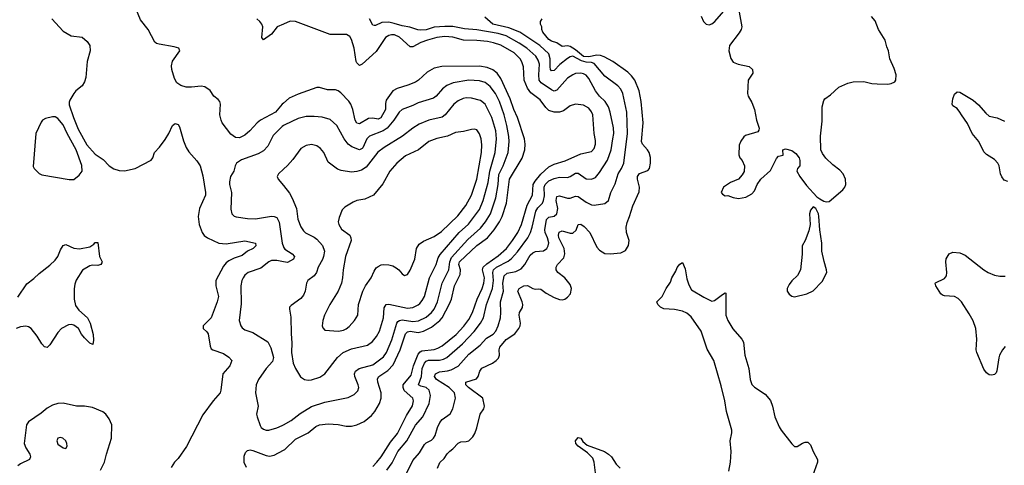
# Model space of a CAD drawing. Header units: inches. Extents: x 1682530 to 1839546, y 640742 to 791647.
# Tile 502 of 656: x 1768024 to 1775403, y 646146 to 649483. Entities that reach past the tile are written whole.
import ezdxf

# ---------------------------------------------------------------- set-up
doc = ezdxf.new("R2010")
doc.units = ezdxf.units.IN
doc.header["$MEASUREMENT"] = 0
doc.layers.add('B7664', color=7, linetype='Continuous')
doc.layers.add('B7674', color=7, linetype='Continuous')

msp = doc.modelspace()

# ---------------------------------------------------------------- linework, layer by layer
at = {"layer": 'B7664', "color": 5}
for points, elevation in [([(1770000, 648859.2), (1769990, 648850.8), (1769940.2, 648790), (1769827.7, 648730), (1769803, 648710), (1769749.6, 648650.4), (1769710, 648618.5), (1769670, 648599.4), (1769641.9, 648601.9), (1769606.6, 648626.6), (1769542, 648710), (1769532.6, 648730), (1769523.6, 648770), (1769527.6, 648850), (1769522.9, 648870), (1769510, 648886.6), (1769479.3, 648910), (1769450, 648953.2), (1769410, 648980.9), (1769384.5, 648984.5), (1769310, 648976.9), (1769270, 648978.7), (1769230, 648989.6), (1769200.5, 649010), (1769183.3, 649043.3), (1769163.8, 649110), (1769161.4, 649138.6), (1769170, 649173.4), (1769222.7, 649250), (1769217.2, 649270), (1769181.3, 649281.3), (1769070, 649298.9), (1769050, 649304.7), (1769035.6, 649315.6), (1768987.6, 649410), (1768930, 649481.6), (1768875.3, 649610)], 720), ([(1768263.7, 649490), (1768350, 649396.9), (1768410, 649363.7), (1768491.7, 649351.7), (1768530, 649320.5), (1768550.4, 649290), (1768551.7, 649250), (1768529, 649170), (1768518.9, 649050), (1768510, 649019), (1768492.6, 648987.4), (1768445.5, 648950), (1768430.4, 648930), (1768399, 648881), (1768393.8, 648866.2), (1768394.6, 648845.4), (1768426, 648750), (1768462.4, 648662.4), (1768526.7, 648546.7), (1768590, 648477.1), (1768650, 648437.3), (1768693, 648390), (1768730, 648367.4), (1768770, 648352.9), (1768810, 648351.6), (1768890, 648369.1), (1769008.7, 648431.3), (1769022, 648450), (1769035.1, 648490), (1769071.9, 648528.1), (1769113.6, 648586.4), (1769141.1, 648630), (1769170, 648691), (1769190, 648706.8), (1769210, 648698.8), (1769220.4, 648680.4), (1769250, 648576), (1769270, 648526.8), (1769290, 648494), (1769350, 648427.3), (1769375.5, 648390), (1769395.1, 648315.1), (1769416.9, 648190), (1769415, 648170), (1769371.3, 648070), (1769361.4, 648010), (1769367.4, 647950), (1769390, 647888.9), (1769407, 647867), (1769430.1, 647850.1), (1769516.3, 647810), (1769570, 647805), (1769710, 647827.7), (1769790, 647810.3), (1769794, 647790), (1769774, 647770), (1769731, 647749), (1769690, 647716.5), (1769630, 647697.9), (1769590, 647677.3), (1769570, 647662), (1769550, 647636.8), (1769494.4, 647530), (1769492.3, 647490), (1769513.1, 647410), (1769503.6, 647370), (1769458.3, 647250), (1769398, 647190), (1769398, 647170), (1769426.6, 647146.6), (1769436.2, 647130), (1769450, 647038), (1769458.7, 647018.7), (1769470.3, 647010.3), (1769550, 646983.8), (1769590, 646957.1), (1769613, 646930), (1769597.3, 646890), (1769546.8, 646830), (1769531.8, 646710), (1769524.9, 646690), (1769472.4, 646630), (1769396.7, 646523.3), (1769272.6, 646287.4), (1769210, 646197), (1769183, 646170), (1769159.1, 646130)], 720), ([(1770000, 649450.2), (1769954, 649430), (1769910, 649374), (1769850, 649332.7), (1769838.4, 649350), (1769844.7, 649430), (1769837.6, 649450), (1769822.9, 649470), (1769799.6, 649490)], 680), ([(1770000, 648689.8), (1769990, 648682.5), (1769924.4, 648615.6), (1769883.6, 648536.4), (1769850, 648500.9), (1769810, 648479.3), (1769685.1, 648434.9), (1769647.4, 648410), (1769637.8, 648390), (1769628, 648350), (1769604.7, 648310), (1769596.5, 648270), (1769596.9, 648250), (1769610.2, 648190), (1769605.3, 648065.3), (1769613.4, 648030), (1769631.9, 648011.9), (1769646.5, 648006.5), (1769730, 647993.6), (1769790, 647992.2), (1769910, 648011.8), (1769930, 648010.2), (1769950, 648001.5), (1769967.1, 647967.1), (1769991.7, 647810), (1770000, 647783.1)], 740), ([(1770000, 648363.5), (1769964, 648330), (1769954, 648310), (1769961, 648290), (1770000, 648240.8)], 760), ([(1768010, 647406.4), (1768076, 647504), (1768130, 647545.3), (1768170, 647583.6), (1768250, 647643.8), (1768290, 647681.3), (1768309.8, 647710), (1768330, 647760.5), (1768350, 647792.2), (1768370, 647798.7), (1768430, 647771.7), (1768471.8, 647768.2), (1768550, 647782.3), (1768578.7, 647801.3), (1768590, 647814.9), (1768610, 647814.8), (1768621.7, 647710), (1768640.7, 647670), (1768638, 647662), (1768631, 647650), (1768610, 647643.6), (1768570, 647644.7), (1768550, 647640.5), (1768493.6, 647606.4), (1768447.9, 647532.1), (1768437.1, 647502.9), (1768431.3, 647468.7), (1768430.6, 647390), (1768442.6, 647342.6), (1768467.7, 647307.7), (1768531.8, 647250), (1768552.9, 647210), (1768574.6, 647125.4), (1768576.4, 647083.6), (1768572, 647050), (1768550, 647061.2), (1768510, 647100.5), (1768487.4, 647127.4), (1768463.5, 647170), (1768430, 647196.8), (1768410, 647200.4), (1768390, 647197.7), (1768337.6, 647170), (1768310, 647140.5), (1768250, 647049.5), (1768230, 647029.3), (1768210, 647034.5), (1768190, 647056.2), (1768154.5, 647114.5), (1768109.8, 647170), (1768090, 647182.5), (1768070, 647188.3), (1768030, 647183.8), (1767997.4, 647170)], 680), ([(1770000, 647670.1), (1769950, 647679.2), (1769910, 647679.8), (1769890, 647669.8), (1769830, 647623.1), (1769737, 647590), (1769711.5, 647570), (1769698, 647550), (1769688.9, 647530), (1769680.1, 647490), (1769683.8, 647356.2), (1769669.1, 647230), (1769680.3, 647190), (1769690, 647175.5), (1769710, 647160.3), (1769770, 647142), (1769883, 647070), (1769906.2, 647026.2), (1769925.5, 646954.5), (1769917.2, 646922.8), (1769870.3, 646870), (1769812.4, 646790), (1769795.3, 646750), (1769792, 646690), (1769812, 646590), (1769798.9, 646530), (1769802.6, 646510), (1769825.3, 646445.3), (1769834.4, 646430), (1769850, 646417), (1769870, 646410.3), (1769890, 646410.3), (1769950, 646427.9), (1769990, 646444), (1770000, 646449.7)], 740), ([(1768629, 646110), (1768659.8, 646170), (1768673.3, 646230), (1768711.8, 646350), (1768713.3, 646450), (1768693.7, 646493.7), (1768669, 646529), (1768646.7, 646546.7), (1768570, 646578), (1768510, 646588.3), (1768450, 646589.8), (1768350, 646611.8), (1768310, 646609.8), (1768270, 646596.8), (1768230, 646574.6), (1768183.9, 646536.1), (1768088.9, 646471.1), (1768073.8, 646450), (1768056.9, 646310), (1768070, 646278), (1768098.7, 646230), (1768104.4, 646210), (1768098, 646190), (1768030, 646156.4), (1768010, 646141.8)], 720), ([(1769724.2, 646130), (1769707, 646167), (1769706.4, 646213.6), (1769716.7, 646243.3), (1769730, 646256.5), (1769750, 646260.9), (1769770, 646257.5), (1769870, 646218.9), (1769895.4, 646215.4), (1769930, 646221.4), (1770000, 646260)], 720)]:
    msp.add_lwpolyline(points, dxfattribs=dict(at, elevation=elevation))
for points, elevation in [([(1768270, 648757), (1768216.1, 648743.9), (1768194.8, 648730), (1768183.9, 648716.1), (1768144.4, 648630), (1768123.8, 648383.8), (1768130.8, 648370), (1768170, 648330.8), (1768190, 648320.5), (1768394, 648286), (1768430, 648285.5), (1768470, 648318.8), (1768490.7, 648349.3), (1768488.4, 648391.6), (1768447.2, 648510), (1768380.5, 648630), (1768350, 648695.1), (1768310, 648743), (1768290, 648755.6)], 720), ([(1768330, 646355.1), (1768310, 646348.7), (1768303, 646330), (1768310, 646304), (1768350, 646276), (1768370, 646272), (1768379, 646290), (1768377.2, 646310), (1768369, 646330), (1768348, 646350)], 740)]:
    msp.add_lwpolyline(points, close=True, dxfattribs=dict(at, elevation=elevation))
at = {"layer": 'B7674', "color": 5}
for points, elevation in [([(1773130.4, 649510), (1773148.4, 649470), (1773169.2, 649449.2), (1773190, 649444.6), (1773210, 649452), (1773232.6, 649470), (1773350, 649605.7)], 620), ([(1773410, 649566.8), (1773436.1, 649430), (1773430.2, 649410), (1773415.2, 649384.8), (1773344.4, 649290), (1773337.3, 649250), (1773352.5, 649192.5), (1773370, 649164.4), (1773409.3, 649149.3), (1773490, 649132.2), (1773515.3, 649110), (1773518.3, 649081.7), (1773482, 649030), (1773478.4, 648930), (1773483.8, 648910), (1773510, 648862.8), (1773531.8, 648810), (1773546, 648730), (1773564.9, 648670), (1773563.5, 648656.5), (1773555.9, 648644.1), (1773463.7, 648616.3), (1773450, 648606), (1773427.3, 648572.7), (1773416.1, 648543.9), (1773412.1, 648472.1), (1773420.5, 648450), (1773438, 648430), (1773454.9, 648390), (1773452.3, 648347.7), (1773439, 648321), (1773410.8, 648290), (1773350, 648263.7), (1773298.8, 648230), (1773282, 648190), (1773290, 648176), (1773310, 648165.5), (1773330, 648167.7), (1773370, 648150.6), (1773410, 648144.4), (1773464.9, 648155.1), (1773510, 648179.1), (1773530, 648202.8), (1773549.7, 648250.3), (1773577, 648290), (1773650, 648354), (1773696.6, 648443.4), (1773710, 648461), (1773746, 648470), (1773744, 648510), (1773762.9, 648517.1), (1773810, 648504), (1773841.1, 648481.1), (1773866, 648450), (1773870.7, 648429.3), (1773870.6, 648389.4), (1773852, 648370), (1773847.7, 648350), (1773870.5, 648310), (1773920.7, 648240.7), (1773997.5, 648157.5), (1774020.9, 648140.9), (1774050, 648124.9), (1774070, 648119.1), (1774090, 648120.7), (1774191.8, 648208.2), (1774207.8, 648230), (1774214.3, 648250), (1774213.7, 648290), (1774194, 648330), (1774170, 648355.8), (1774117, 648397), (1774065.7, 648445.7), (1774040.1, 648480.1), (1774027, 648510), (1774024.5, 648610), (1774037.2, 648722.8), (1774037, 648830), (1774050, 648878), (1774057.2, 648890), (1774099.2, 648920.8), (1774162.7, 648977.3), (1774230, 649009.2), (1774270, 649018.6), (1774350, 649021.1), (1774410, 649006.7), (1774450, 649002.4), (1774530, 649000.7), (1774555.1, 649004.9), (1774581.2, 649018.8), (1774589, 649030), (1774592, 649070), (1774578.6, 649118.6), (1774544.2, 649190), (1774535.1, 649250), (1774521.3, 649281.3), (1774509.7, 649330), (1774460.4, 649410), (1774434.1, 649474.1), (1774406.6, 649506.6)], 620), ([(1770670, 646136.8), (1770700.8, 646170), (1770732.5, 646210), (1770801.6, 646318.4), (1770855.6, 646384.4), (1770921.7, 646518.3), (1770967.4, 646592.6), (1770975.8, 646630), (1770970.5, 646650), (1770905.7, 646705.7), (1770896.9, 646730), (1770897.7, 646750), (1770958.5, 646821.5), (1770973.8, 646890), (1771010, 646977.6), (1771024.2, 646995.8), (1771036.8, 647003.2), (1771130, 647013.5), (1771157.4, 647022.6), (1771190, 647041.2), (1771294.9, 647125.1), (1771352.2, 647187.8), (1771390, 647237.3), (1771418.1, 647290), (1771451.2, 647390), (1771489.5, 647470), (1771503.1, 647510), (1771507.5, 647550), (1771492.9, 647610), (1771498.2, 647630), (1771524.4, 647655.6), (1771610, 647716), (1771671, 647770), (1771717.7, 647830), (1771756.4, 647890), (1771783.7, 647950), (1771826.7, 648093.3), (1771866.3, 648170), (1771873, 648250), (1771885.7, 648274.3), (1771930, 648325.7), (1771990, 648381.3), (1772030, 648401), (1772112.7, 648427.3), (1772230, 648477.7), (1772310, 648497.4), (1772330, 648518.4), (1772339.8, 648550), (1772339.4, 648579.4), (1772328.8, 648630), (1772319.4, 648770), (1772310, 648792.8), (1772290, 648821.5), (1772250, 648842.8), (1772190, 648849.8), (1772150, 648838.8), (1772098.4, 648801.6), (1772070, 648791.2), (1772030, 648790.5), (1771990, 648804.2), (1771966, 648826), (1771923.5, 648883.5), (1771855.5, 648935.5), (1771828.5, 648970), (1771804.8, 649030), (1771800.2, 649130), (1771787.6, 649167.6), (1771774.4, 649190), (1771730, 649234.3), (1771630, 649291.4), (1771574.3, 649310), (1771530, 649318.9), (1771450, 649328.1), (1771350, 649330.9), (1771270, 649351.5), (1771210, 649356.3), (1771150, 649349), (1771078.9, 649330), (1771030, 649312.6), (1770970, 649279.3), (1770950, 649280.6), (1770870, 649352.5), (1770831.6, 649370), (1770810, 649369.9), (1770790, 649365), (1770764, 649350), (1770694.1, 649245.9), (1770590, 649149.7), (1770570, 649139.2), (1770550, 649159.1), (1770545.9, 649170), (1770531.5, 649270), (1770510, 649335.1), (1770497.6, 649357.6), (1770472.3, 649372.3), (1770350, 649373.7), (1770090.3, 649469.7), (1770050, 649472.2), (1770000, 649450.2)], 680), ([(1770775.7, 646110), (1770814.7, 646165.3), (1770858.6, 646250), (1770924.3, 646330), (1770990, 646446.2), (1771045.2, 646510), (1771092.9, 646610), (1771102.9, 646670), (1771091.4, 646710), (1771070, 646729.8), (1771030, 646737.9), (1771011.8, 646750), (1771035.2, 646810), (1771039.8, 646870), (1771056.6, 646910), (1771070, 646927.1), (1771086.9, 646933.1), (1771170, 646932.4), (1771199.8, 646940.2), (1771225.3, 646954.7), (1771343.4, 647056.6), (1771430.6, 647149.4), (1771476.1, 647210), (1771498.5, 647250), (1771521.3, 647350), (1771568.1, 647470), (1771575, 647530), (1771569.9, 647590), (1771575.7, 647610), (1771596.9, 647630), (1771683.9, 647676.1), (1771710, 647695.1), (1771755.4, 647744.6), (1771832.1, 647850), (1771851.4, 647888.6), (1771865, 647930), (1771892.2, 648050), (1771906.3, 648073.7), (1771941.2, 648110), (1771950.4, 648129.6), (1771955.7, 648164.3), (1771955.4, 648230), (1771961.9, 648250), (1771990, 648275.4), (1772030, 648294.5), (1772070, 648303.8), (1772130, 648301), (1772150, 648308.4), (1772190, 648333.7), (1772210, 648333.1), (1772270, 648292.7), (1772310, 648290.2), (1772337.8, 648302.2), (1772370, 648338), (1772428.2, 648431.8), (1772455.4, 648510), (1772469.9, 648589.9), (1772475.5, 648630), (1772474.6, 648674.6), (1772449.3, 648790), (1772435.9, 648830), (1772411.6, 648870), (1772370, 648911.6), (1772339.5, 648950), (1772290, 649043.9), (1772270, 649067), (1772250, 649079), (1772230, 649084), (1772190, 649079.4), (1772170, 649071.6), (1772130, 649045.6), (1772050, 648955.1), (1772030, 648948.4), (1772010, 648957.6), (1771930.7, 649010), (1771917.1, 649030), (1771913.7, 649070), (1771920.2, 649150), (1771910, 649179.8), (1771890.6, 649210.6), (1771825.2, 649270), (1771768, 649308), (1771670, 649361.9), (1771610, 649381.1), (1771450, 649408.3), (1771356, 649416), (1771270, 649432.3), (1771210, 649433.1), (1771130, 649426.7), (1771070, 649408.6), (1771025.6, 649405.6), (1771006.9, 649406.9), (1770946.5, 649426.5), (1770890, 649436.4), (1770830, 649456.1), (1770790, 649463.8), (1770738.5, 649461.5), (1770690, 649438.7), (1770680.1, 649440.1), (1770670, 649442), (1770646, 649490)], 660), ([(1770925.5, 646090), (1770970, 646181.1), (1771020, 646240), (1771056.9, 646303.1), (1771070, 646314.9), (1771110, 646335.3), (1771125.7, 646350), (1771137.2, 646370), (1771155, 646430), (1771172.1, 646467.9), (1771190, 646490.2), (1771249, 646531), (1771270.9, 646570), (1771289.8, 646650), (1771282.6, 646690), (1771242.8, 646730), (1771146.5, 646790), (1771133.6, 646810), (1771139.4, 646830), (1771170, 646847.3), (1771230, 646854.5), (1771257.7, 646862.3), (1771310.3, 646889.7), (1771390, 646978.8), (1771473.8, 647046.2), (1771522.7, 647097.3), (1771571.7, 647128.3), (1771591.4, 647150), (1771610.6, 647190), (1771626.9, 647250), (1771630.6, 647290), (1771628.1, 647370), (1771649.4, 647450), (1771643.4, 647510), (1771654, 647566), (1771676.1, 647583.9), (1771742.2, 647597.8), (1771781.6, 647618.4), (1771809.9, 647650), (1771850, 647718.8), (1771870, 647738.6), (1771890, 647747.9), (1771950, 647752.1), (1771974.8, 647770), (1771984.8, 647790), (1771988.2, 647811.8), (1771978.8, 647850), (1771961.2, 647890), (1771958.9, 647910), (1771972.3, 647987.7), (1771990, 648003.5), (1772030, 648013.2), (1772050, 648030.3), (1772057.9, 648070), (1772044.7, 648130), (1772050, 648160.3), (1772070, 648164.6), (1772130, 648146.3), (1772150, 648147.2), (1772190, 648161.4), (1772210, 648158.9), (1772270, 648116.9), (1772310, 648097.6), (1772330, 648093.4), (1772410, 648106.9), (1772435.3, 648130), (1772452.8, 648190), (1772486.1, 648253.9), (1772509.9, 648330), (1772534.7, 648370), (1772552.1, 648410), (1772579.4, 648630), (1772573.9, 648790), (1772544.2, 648930), (1772530, 648962), (1772507.6, 648987.6), (1772410, 649061.6), (1772330, 649155.4), (1772310, 649163.3), (1772270, 649166), (1772234.9, 649174.9), (1772170, 649209.4), (1772150, 649205.2), (1772130, 649193.1), (1772072.1, 649147.9), (1772030, 649103.6), (1772010, 649100.2), (1772002.2, 649110), (1771998.2, 649130), (1771998.6, 649190), (1771988.3, 649228.3), (1771921.2, 649290), (1771770.8, 649390.8), (1771690, 649422.5), (1771569.7, 649449.7), (1771510, 649501.5)], 640), ([(1771155.2, 646124.8), (1771173.4, 646166.6), (1771204, 646196), (1771227.6, 646232.4), (1771247.1, 646252.9), (1771270.8, 646270), (1771310, 646311.7), (1771330, 646322.3), (1771370, 646324.2), (1771389.8, 646330.2), (1771420.5, 646359.5), (1771435.4, 646384.6), (1771450, 646427.7), (1771474.6, 646530), (1771501.7, 646570), (1771507.2, 646590), (1771495.1, 646650), (1771386.4, 646730), (1771367.4, 646750), (1771366, 646770), (1771445.9, 646794.1), (1771460.3, 646810), (1771472.8, 646850), (1771487.3, 646872.7), (1771566, 646910), (1771594.7, 646930), (1771611.6, 646948.4), (1771619.4, 646970), (1771616.5, 647010), (1771621.4, 647030), (1771670, 647087.2), (1771733.3, 647130), (1771763.5, 647170), (1771773.5, 647190), (1771776.8, 647210), (1771767.9, 647270), (1771769.1, 647290), (1771793, 647327), (1771795.1, 647350), (1771790.6, 647370.6), (1771756.4, 647450), (1771766.3, 647470), (1771802, 647490), (1771830, 647493), (1771870.2, 647470.2), (1771890, 647465.3), (1771910, 647468.9), (1771930, 647466.3), (1771970, 647435.9), (1772030, 647403.6), (1772070, 647387.6), (1772090, 647384.9), (1772110, 647390.3), (1772130, 647404.2), (1772150.8, 647430), (1772159.8, 647470), (1772150, 647499.7), (1772110, 647549.8), (1772057.6, 647590), (1772043.8, 647610), (1772043.5, 647630), (1772055.3, 647650), (1772100.7, 647699.3), (1772110.4, 647729.6), (1772103.2, 647770), (1772065, 647850), (1772060.7, 647870), (1772067.2, 647892.8), (1772090, 647901), (1772150, 647885.5), (1772170, 647885.2), (1772193.2, 647906.8), (1772209.8, 647950.2), (1772230, 647952.4), (1772255.3, 647935.3), (1772295.3, 647890), (1772350, 647780.3), (1772370, 647757), (1772410, 647733.4), (1772450, 647728.9), (1772530, 647736.4), (1772564.2, 647755.8), (1772587.5, 647792.5), (1772591.5, 647830), (1772571.3, 647890), (1772568.3, 647930), (1772575.2, 647964.8), (1772594.2, 648010), (1772617.6, 648090), (1772665.7, 648194.3), (1772668.9, 648230), (1772654, 648290), (1772654.8, 648310), (1772670, 648332.7), (1772730, 648353.2), (1772742.9, 648370), (1772751, 648410), (1772750.5, 648450.5), (1772740.7, 648490), (1772728.8, 648510), (1772690.7, 648550), (1772684.2, 648570), (1772696.8, 648710), (1772682.3, 648870), (1772667, 648950), (1772634.2, 649030), (1772610, 649063.4), (1772581.7, 649090), (1772467.9, 649170), (1772404.7, 649204.7), (1772375.5, 649215.5), (1772350, 649217.5), (1772290, 649204.5), (1772250, 649208.8), (1772190, 649257.3), (1772150, 649282.3), (1772130, 649286.6), (1772090, 649282.9), (1772050, 649309.8), (1772010, 649321.6), (1771990, 649335.3), (1771943.5, 649390), (1771935.6, 649410), (1771935.6, 649430), (1771926, 649450), (1771925.6, 649470), (1771939.5, 649490)], 620), ([(1770000, 646260), (1770010, 646265.5), (1770090, 646340.9), (1770184.5, 646390), (1770244.1, 646435.9), (1770270, 646448.1), (1770336.3, 646456.3), (1770410, 646451.3), (1770470, 646438.6), (1770510, 646439.2), (1770550, 646449.2), (1770606, 646474), (1770660.5, 646519.5), (1770684.6, 646550), (1770721, 646610), (1770733.2, 646650), (1770732.1, 646690), (1770707, 646770), (1770705.8, 646794.2), (1770714, 646810), (1770783.4, 646856.6), (1770821.7, 646898.3), (1770875.3, 647010), (1770915.8, 647130), (1770930, 647145.4), (1770950, 647149.6), (1771010, 647141.8), (1771050, 647149.7), (1771110, 647179.9), (1771173.4, 647230), (1771189.2, 647250.8), (1771245.8, 647354.2), (1771259.1, 647390), (1771282.3, 647490), (1771323.8, 647576.2), (1771327.8, 647610), (1771313.5, 647650), (1771320.2, 647670), (1771448.8, 647791.2), (1771530, 647850.8), (1771580.7, 647910), (1771620.6, 647970), (1771638.8, 648010), (1771670.8, 648110), (1771695.2, 648290), (1771790, 648446.5), (1771808.6, 648510), (1771811.2, 648550), (1771806.4, 648590), (1771755.3, 648750), (1771727.5, 648810), (1771699.9, 648890), (1771630, 649043.8), (1771602.3, 649082.3), (1771569, 649109), (1771526.4, 649126.4), (1771470, 649134.2), (1771187.5, 649132.5), (1771130, 649121.5), (1771078, 649090), (1771012.8, 649030), (1770990, 649015.7), (1770932.2, 648992.2), (1770851.6, 648968.4), (1770821.1, 648950), (1770770, 648881.6), (1770764.8, 648855.2), (1770765.4, 648810), (1770730, 648749), (1770710, 648737.2), (1770670, 648746.2), (1770636.9, 648743.1), (1770570, 648703.8), (1770550, 648708.6), (1770537.3, 648730), (1770519.9, 648810), (1770506.2, 648850), (1770490, 648873.7), (1770430, 648935.1), (1770410, 648951.3), (1770390, 648957.4), (1770330, 648958.5), (1770270, 648974.7), (1770250, 648975.8), (1770110, 648926.4), (1770044.2, 648895.8), (1770000, 648859.2)], 720), ([(1770000, 646449.7), (1770057.6, 646482.4), (1770126.1, 646533.9), (1770210, 646585.8), (1770310, 646619.8), (1770484.9, 646655.1), (1770530, 646675.3), (1770556.9, 646703.1), (1770565.4, 646730), (1770561.5, 646750), (1770536.5, 646810), (1770534, 646830), (1770539.1, 646850), (1770568.3, 646871.7), (1770670, 646897.7), (1770750, 646958), (1770772.1, 646990), (1770813.2, 647086.8), (1770849.9, 647210.1), (1770857.9, 647222.1), (1770870, 647231.6), (1770890, 647234.6), (1770970, 647224.2), (1771012.7, 647227.3), (1771070, 647255.7), (1771110, 647289.5), (1771130, 647315.2), (1771153.9, 647370), (1771188.8, 647510), (1771240.9, 647610), (1771246.6, 647670), (1771258.6, 647701.4), (1771383.3, 647836.7), (1771476.8, 647923.2), (1771514.9, 647970), (1771552.8, 648030), (1771590.8, 648150), (1771608.4, 648250), (1771615, 648325), (1771647.6, 648390), (1771683.6, 648490), (1771692, 648570), (1771690.4, 648609.6), (1771675.1, 648690), (1771653.5, 648770), (1771618.5, 648870), (1771589.9, 648929.9), (1771550, 648983.9), (1771513.2, 649013.2), (1771470, 649026.2), (1771390, 649029.9), (1771273.4, 649010), (1771224.2, 648990), (1771193.5, 648966.5), (1771143.9, 648910), (1771124.6, 648895.4), (1771010, 648860.7), (1770970, 648840.2), (1770890, 648809.8), (1770868.8, 648791.2), (1770828.5, 648731.5), (1770777.1, 648670), (1770748.7, 648651.3), (1770644.2, 648610), (1770625.1, 648590), (1770595.5, 648524.5), (1770590, 648517.8), (1770570, 648509.9), (1770511.6, 648531.6), (1770484.5, 648550), (1770454.8, 648590), (1770399.8, 648690), (1770350, 648736), (1770290, 648754.2), (1770230, 648759.3), (1770170, 648757.7), (1770110, 648742.8), (1770010, 648697), (1770000, 648689.8)], 740), ([(1775430, 648271.5), (1775402.5, 648282.5), (1775385.4, 648305.4), (1775374.4, 648330), (1775364.4, 648390), (1775353.5, 648410), (1775330, 648436.4), (1775270, 648475), (1775250, 648495), (1775211.5, 648570), (1775160.9, 648630), (1775126.8, 648706.8), (1775081, 648770), (1775070, 648792), (1775050, 648818.4), (1775017.6, 648837.6), (1775011.3, 648851.3), (1775016, 648890), (1775030, 648924.9), (1775050, 648943.8), (1775070, 648941.1), (1775170, 648880.7), (1775210, 648846), (1775263.3, 648783.3), (1775290, 648761.5), (1775350, 648748), (1775403.1, 648723.1)], 580), ([(1770000, 648240.8), (1770044.6, 648184.6), (1770066.5, 648146.5), (1770098, 648070), (1770108.5, 647990), (1770131, 647931), (1770150, 647902.4), (1770166.6, 647886.6), (1770230, 647855.3), (1770250, 647839.6), (1770292.9, 647792.9), (1770307.1, 647750), (1770301.3, 647710), (1770293.1, 647686.9), (1770260.7, 647630), (1770247.9, 647590), (1770230, 647564), (1770184.2, 647530), (1770172.6, 647510), (1770162.3, 647450), (1770150, 647419.5), (1770130, 647395.6), (1770058, 647342), (1770046, 647330), (1770044.5, 647315.5), (1770055.2, 647255.2), (1770056.9, 647130), (1770062.6, 647062.6), (1770060.7, 646990), (1770074, 646910), (1770090, 646870.6), (1770128.5, 646808.5), (1770158, 646790), (1770184.9, 646784.9), (1770210, 646786.3), (1770273.8, 646806.2), (1770309.8, 646830.2), (1770406.5, 646953.5), (1770448.6, 646991.4), (1770510, 647017.9), (1770630, 647044.7), (1770667, 647073), (1770698.5, 647110), (1770720.7, 647150), (1770749.9, 647250), (1770755.1, 647324.9), (1770770, 647351.3), (1770790, 647353.5), (1770930, 647322.5), (1770970.9, 647329.1), (1771010, 647347.8), (1771021.9, 647358.1), (1771040.2, 647379.8), (1771057.1, 647410), (1771094.6, 647550), (1771146.1, 647650), (1771160.6, 647699.4), (1771174, 647726), (1771318, 647890), (1771387.5, 647952.5), (1771470, 648062.6), (1771497.8, 648130), (1771535.7, 648264.3), (1771548, 648350), (1771587.1, 648490), (1771598.2, 648590), (1771591.8, 648650), (1771563, 648750), (1771511.3, 648850), (1771478.3, 648878.3), (1771410, 648895.5), (1771370, 648898.9), (1771346.4, 648893.6), (1771310, 648876.5), (1771276.2, 648850), (1771212, 648770), (1771190, 648753.8), (1771090, 648729.9), (1771018.6, 648701.4), (1770970, 648671.7), (1770891.5, 648610), (1770753.9, 648526.1), (1770708.6, 648491.4), (1770620, 648380), (1770584.4, 648355.6), (1770550, 648345.8), (1770510, 648342.4), (1770434.1, 648354.1), (1770404.4, 648364.4), (1770336.1, 648416.1), (1770302, 648490), (1770278.6, 648518.6), (1770250, 648538.9), (1770210, 648548.4), (1770170, 648541.7), (1770130, 648518.9), (1770070, 648435.6), (1770030, 648391.5), (1770000, 648363.5)], 760), ([(1770000, 647783.1), (1770000.7, 647780.7), (1770010, 647765.3), (1770065.8, 647730), (1770082.3, 647710), (1770074.6, 647690), (1770030, 647664.6), (1770000, 647670.1)], 740), ([(1775410, 647034.8), (1775388.5, 647010), (1775367.9, 646972.1), (1775361.4, 646950), (1775346.7, 646853.3), (1775341.1, 646838.9), (1775330, 646825.2), (1775310, 646820.9), (1775290, 646824.5), (1775270, 646838), (1775250, 646866), (1775197.4, 646990), (1775192.8, 647010), (1775196.4, 647090), (1775189.8, 647170), (1775168.5, 647228.5), (1775140, 647280), (1775081.7, 647370), (1775056.5, 647396.5), (1775029.8, 647409.8), (1774954.5, 647414.5), (1774940.1, 647420.1), (1774926.6, 647430), (1774889.3, 647490), (1774884, 647510), (1774887, 647513), (1774954.3, 647545.7), (1774970, 647566), (1774973.3, 647590), (1774964.7, 647670), (1774967.7, 647692.3), (1774989, 647731), (1775017.2, 647742.8), (1775070, 647736.9), (1775110, 647720.3), (1775248.7, 647610), (1775281.6, 647590), (1775329.5, 647569.5), (1775370, 647561.8), (1775410, 647563.5)], 580), ([(1773337.3, 646102.7), (1773349.8, 646170), (1773355.4, 646250), (1773348.1, 646330), (1773360.8, 646390), (1773360.3, 646410), (1773320.3, 646550), (1773307.8, 646630), (1773280.8, 646740.8), (1773225, 646930), (1773174.8, 647014.8), (1773130.3, 647150.3), (1773057.1, 647257.1), (1773024.6, 647284.6), (1772990, 647301.5), (1772930, 647312.1), (1772850, 647318.8), (1772826.2, 647330), (1772806, 647350), (1772799.3, 647370), (1772838.7, 647410), (1772867.4, 647470), (1772901.2, 647518.8), (1772910, 647550.7), (1772940.7, 647599.3), (1772951.6, 647628.4), (1772970, 647651.3), (1772990, 647664.7), (1773010, 647618), (1773023.7, 647543.7), (1773037.8, 647497.8), (1773059.1, 647459.1), (1773150, 647404.6), (1773210, 647374.4), (1773230, 647379.5), (1773290, 647424.9), (1773310, 647438), (1773315.6, 647435.6), (1773314.7, 647270), (1773330.9, 647230), (1773367.5, 647167.5), (1773436, 647090), (1773448.6, 647068.6), (1773458.1, 646970), (1773487, 646870), (1773499.3, 646790), (1773511.5, 646751.5), (1773530, 646730.2), (1773610, 646678.6), (1773651.3, 646631.3), (1773666.2, 646590), (1773682.7, 646510), (1773715.2, 646435.2), (1773729.5, 646409.5), (1773810, 646306), (1773830, 646288), (1773850, 646286), (1773890, 646312.2), (1773910, 646319.5), (1773930, 646319.5), (1773950, 646300.5), (1773969.4, 646249.4), (1774003.6, 646190), (1774001.8, 646170), (1773953.4, 646030)], 580), ([(1772339.6, 646090), (1772328.9, 646170), (1772318.7, 646198.7), (1772279.1, 646239.1), (1772209.7, 646290), (1772192, 646310), (1772189.6, 646330.4), (1772210, 646354), (1772230, 646350.6), (1772244.2, 646324.2), (1772277.7, 646297.7), (1772407.2, 646250), (1772436.5, 646230), (1772458.5, 646210), (1772495, 646155), (1772524.2, 646124.2)], 580)]:
    msp.add_lwpolyline(points, dxfattribs=dict(at, elevation=elevation))
for points, elevation in [([(1771430, 648663.5), (1771410, 648661.7), (1771350, 648645.3), (1771290, 648638.2), (1771230, 648610.8), (1771150, 648594.6), (1771090, 648571.6), (1771011.7, 648510), (1770915.4, 648464.6), (1770849.2, 648410), (1770796.9, 648350), (1770745.1, 648254.9), (1770675.8, 648170), (1770610, 648138.7), (1770550, 648128.3), (1770522.2, 648117.8), (1770459.9, 648080.1), (1770440.2, 648059.8), (1770416.9, 648003.1), (1770411.6, 647970), (1770414.6, 647950), (1770435.8, 647915.8), (1770498.4, 647870), (1770506.4, 647850), (1770506.7, 647830), (1770464.4, 647710), (1770448.2, 647610), (1770443.6, 647550), (1770434.6, 647510), (1770409.2, 647450.8), (1770348.5, 647350), (1770309.2, 647270.8), (1770294.3, 647230), (1770290.4, 647190.4), (1770295.6, 647175.6), (1770310, 647159.1), (1770411.9, 647151.9), (1770450, 647159), (1770470, 647169.1), (1770493.1, 647186.9), (1770534, 647230), (1770558.9, 647270), (1770563, 647350), (1770595.6, 647450), (1770616.4, 647490), (1770657.2, 647550), (1770679.3, 647600.7), (1770696, 647624), (1770710, 647636), (1770733.7, 647646.3), (1770750, 647650.2), (1770790, 647647.9), (1770819.7, 647639.7), (1770845.7, 647625.7), (1770865.5, 647610), (1770890, 647579.1), (1770908.6, 647568.6), (1770930, 647576.3), (1770950, 647607.3), (1770984.7, 647690), (1770998.7, 647770), (1771017.2, 647802.8), (1771050, 647825.8), (1771130, 647859.4), (1771183.7, 647896.3), (1771306.6, 648013.4), (1771367.1, 648092.9), (1771410.3, 648169.7), (1771450.4, 648290), (1771484.1, 648490), (1771486.9, 648546.9), (1771481, 648590), (1771469.8, 648629.8), (1771450, 648658)], 780), ([(1773970, 648082), (1773950, 648058), (1773943, 648030), (1773947.7, 647950), (1773938.5, 647901.5), (1773910.4, 647829.6), (1773887.7, 647790), (1773888, 647728), (1773874.4, 647610), (1773852.9, 647567.1), (1773810, 647526.6), (1773790, 647500.9), (1773774.4, 647470), (1773775.5, 647450), (1773790, 647427.3), (1773810, 647414), (1773830, 647408), (1773922, 647430), (1773970, 647453.4), (1774038.3, 647521.7), (1774071.6, 647590), (1774071.3, 647610), (1774051.7, 647671.7), (1774035.1, 647750), (1774035.6, 647810), (1774019.3, 647910), (1774014, 648010), (1774009.2, 648030), (1773990, 648068.7)], 620)]:
    msp.add_lwpolyline(points, close=True, dxfattribs=dict(at, elevation=elevation))

doc.saveas('drawing.dxf')
